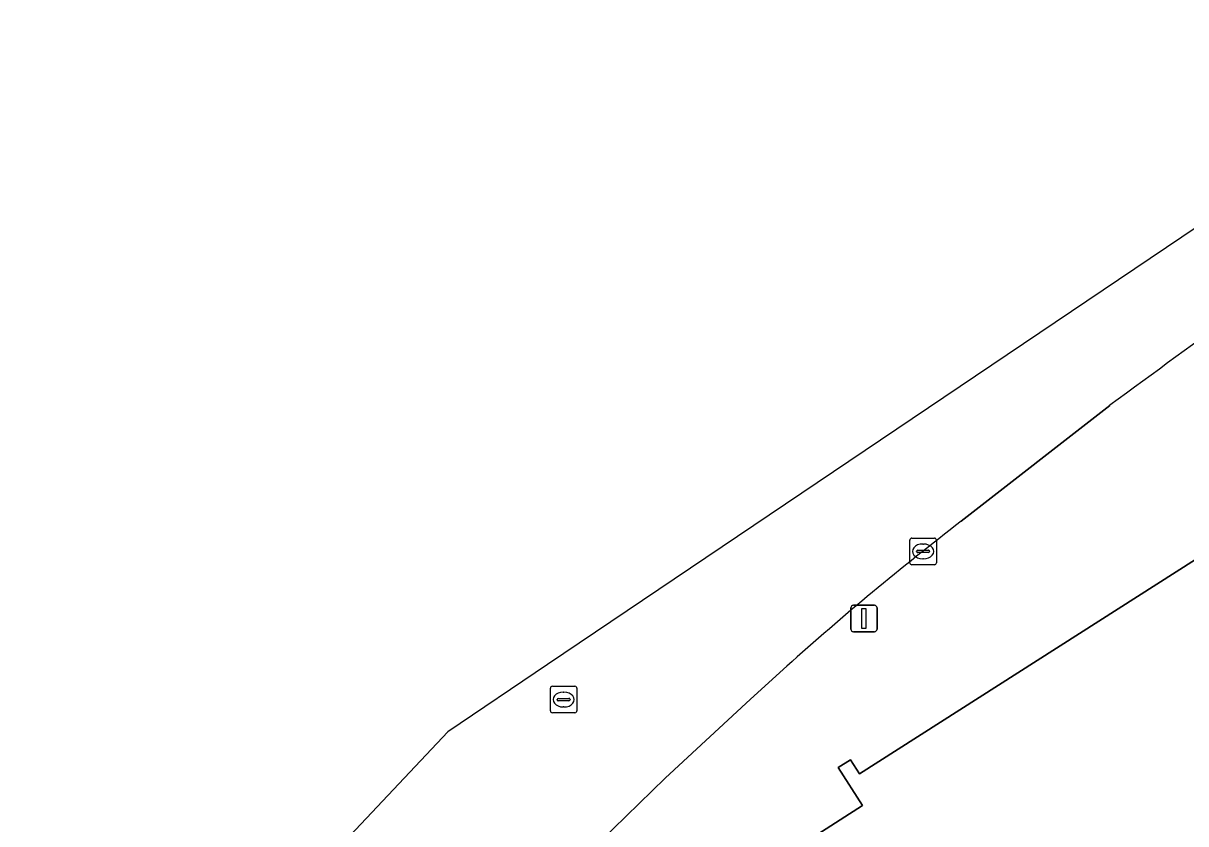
# Model space of a CAD drawing. Extents: x 159817 to 160765, y 380688 to 381638.
# Drawn here: x 160241.47 to 160285.29, y 381603.4 to 381633.6 of the extents above; entities that cross this region are included whole.
import ezdxf

# ---------------------------------------------------------------- set-up
doc = ezdxf.new("R2010")
doc.units = 0
for name, color, linetype in [('IMGEO_Kolk', 7, 'Continuous'), ('IMGEO_Lichtmast', 7, 'Continuous'), ('IMGEO_Pand', 7, 'Continuous'), ('IMGEO_Rijbaan_lokaal_gesloten', 7, 'Continuous'), ('IMGEO_Rioolput', 7, 'Continuous'), ('IMGEO_Voetpad_open', 7, 'Continuous')]:
    doc.layers.add(name, color=color, linetype=linetype)

msp = doc.modelspace()

# ---------------------------------------------------------------- linework, layer by layer
at = {"layer": 'IMGEO_Kolk'}
for p, q in [((160274.891, 381613.249), (160274.891, 381614.101)), ((160274.966, 381614.175), (160275.818, 381614.175)), ((160275.379, 381613.955), (160275.404, 381613.955)), ((160275.892, 381614.101), (160275.892, 381613.249)), ((160275.15, 381613.669), (160275.15, 381613.681)), ((160275.588, 381613.632), (160275.19, 381613.632)), ((160275.193, 381613.718), (160275.591, 381613.718)), ((160275.634, 381613.681), (160275.634, 381613.669)), ((160275.818, 381613.175), (160274.966, 381613.175)), ((160275.402, 381613.395), (160275.377, 381613.395))]:
    msp.add_line(p, q, dxfattribs=at)
for points in [[(160274.891, 381613.249), (160274.891, 381614.101)], [(160274.966, 381614.175), (160275.818, 381614.175)], [(160275.892, 381614.101), (160275.892, 381613.249)], [(160275.818, 381613.175), (160274.966, 381613.175)]]:
    msp.add_lwpolyline(points, dxfattribs=at)
for centre, radius, start, end in [((160274.968, 381614.099), 0.0765, 91.552, 178.448), ((160274.968, 381614.099), 0.0765, 91.552, 178.448), ((160275.816, 381614.099), 0.0765, 1.552, 88.448), ((160275.816, 381614.099), 0.0765, 1.552, 88.448), ((160275.19, 381613.678), 0.0403, 85.8775, 175.7526), ((160275.187, 381613.668), 0.0366, 178.938, 274.7102), ((160275.591, 381613.675), 0.043, 264.8664, 352.4533), ((160275.595, 381613.68), 0.0386, 1.7309, 96.639), ((160274.968, 381613.251), 0.0765, 181.552, 268.448), ((160274.968, 381613.251), 0.0765, 181.552, 268.448), ((160275.816, 381613.251), 0.0765, 271.552, 358.448), ((160275.816, 381613.251), 0.0765, 271.552, 358.448)]:
    msp.add_arc(centre, radius, start, end, dxfattribs=at)
for centre, major_axis, ratio, start_param, end_param in [((160275.378, 381613.675), (-0.387, 0.002), 0.722429, 4.712389, 7.853982), ((160275.403, 381613.675), (-0.39, 0.002), 0.717154, 1.570796, 4.712389)]:
    msp.add_ellipse(centre, major_axis=major_axis, ratio=ratio, start_param=start_param, end_param=end_param, dxfattribs=at)
at = {"layer": 'IMGEO_Lichtmast'}
for p, q in [((160272.667, 381610.745), (160272.667, 381611.545)), ((160272.667, 381611.545), (160272.667, 381610.745)), ((160272.767, 381611.645), (160273.557, 381611.645)), ((160273.557, 381611.645), (160272.767, 381611.645)), ((160273.657, 381611.545), (160273.657, 381610.745)), ((160273.657, 381610.745), (160273.657, 381611.545)), ((160273.557, 381610.645), (160272.767, 381610.645)), ((160272.767, 381610.645), (160273.557, 381610.645))]:
    msp.add_line(p, q, dxfattribs=at)
msp.add_lwpolyline([(160273.087, 381611.52), (160273.237, 381611.52), (160273.237, 381610.77), (160273.087, 381610.77), (160273.087, 381611.52)], dxfattribs=at)
for centre, start, end in [((160272.767, 381611.545), 90, 180), ((160272.767, 381611.545), 90, 180), ((160273.557, 381611.545), 0, 90), ((160273.557, 381611.545), 360, 90), ((160272.767, 381610.745), 180, 270), ((160272.767, 381610.745), 180, 270), ((160273.557, 381610.745), 270, 0), ((160273.557, 381610.745), 270, 0)]:
    msp.add_arc(centre, 0.1, start, end, dxfattribs=at)
at = {"layer": 'IMGEO_Pand'}
msp.add_lwpolyline([(160287.982, 381614.855), (160272.991, 381605.29), (160272.656, 381605.816), (160272.195, 381605.522), (160273.11, 381604.089), (160270.227, 381602.25), (160269.744, 381603.009), (160266.775, 381601.186), (160264.753, 381598.139), (160259.786, 381590.654), (160260.259, 381590.341), (160259.61, 381589.363), (160259.068, 381589.723), (160251.301, 381578.018), (160251.782, 381577.699), (160249.093, 381573.648), (160249.935, 381573.09), (160247.789, 381569.856), (160246.992, 381570.385), (160241.47, 381562.064)], dxfattribs=at)
at = {"layer": 'IMGEO_Rijbaan_lokaal_gesloten'}
for points in [[(160298.977, 381630.6), (160297.121, 381633.596), (160261.23, 381609.406), (160257.47, 381606.871), (160243.544, 381592.07)], [(160276.83, 381614.811), (160282.438, 381619.185)], [(160249.207, 381588.52), (160249.27, 381588.472), (160250.257, 381588.614), (160250.938, 381588.955), (160252.08, 381590.347), (160258.275, 381597.311), (160261.096, 381600.364), (160262.02, 381601.508), (160262.237, 381601.776), (160265.668, 381605.128), (160268.887, 381608.106), (160270.251, 381609.347)]]:
    msp.add_lwpolyline(points, dxfattribs=at)
for centre, radius, start, end in [((160501.427, 381323.159), 368.223, 124.57402, 126.49269), ((160347.275, 381523.299), 115.486, 127.5884, 131.83231)]:
    msp.add_arc(centre, radius, start, end, dxfattribs=at)
at = {"layer": 'IMGEO_Rioolput'}
for p, q in [((160261.341, 381607.662), (160261.341, 381608.514)), ((160261.416, 381608.588), (160262.268, 381608.588)), ((160261.829, 381608.368), (160261.854, 381608.368)), ((160262.342, 381608.514), (160262.342, 381607.662)), ((160261.6, 381608.082), (160261.6, 381608.094)), ((160262.038, 381608.045), (160261.64, 381608.045)), ((160261.643, 381608.131), (160262.041, 381608.131)), ((160261.852, 381607.808), (160261.827, 381607.808)), ((160262.084, 381608.094), (160262.084, 381608.082)), ((160262.268, 381607.588), (160261.416, 381607.588))]:
    msp.add_line(p, q, dxfattribs=at)
for points in [[(160261.341, 381607.662), (160261.341, 381608.514)], [(160261.416, 381608.588), (160262.268, 381608.588)], [(160262.342, 381608.514), (160262.342, 381607.662)], [(160262.268, 381607.588), (160261.416, 381607.588)]]:
    msp.add_lwpolyline(points, dxfattribs=at)
for centre, radius, start, end in [((160261.418, 381608.512), 0.0765, 91.552, 178.448), ((160261.418, 381608.512), 0.0765, 91.552, 178.448), ((160262.266, 381608.512), 0.0765, 1.552, 88.448), ((160262.266, 381608.512), 0.0765, 1.552, 88.448), ((160261.64, 381608.091), 0.0403, 85.8775, 175.7526), ((160261.637, 381608.081), 0.0366, 178.938, 274.7102), ((160262.041, 381608.088), 0.043, 264.8664, 352.4533), ((160262.045, 381608.093), 0.0386, 1.7309, 96.639), ((160261.418, 381607.664), 0.0765, 181.552, 268.448), ((160261.418, 381607.664), 0.0765, 181.552, 268.448), ((160262.266, 381607.664), 0.0765, 271.552, 358.448), ((160262.266, 381607.664), 0.0765, 271.552, 358.448)]:
    msp.add_arc(centre, radius, start, end, dxfattribs=at)
for centre, major_axis, ratio, start_param, end_param in [((160261.828, 381608.088), (-0.387, 0.002), 0.722429, 4.712389, 7.853982), ((160261.853, 381608.088), (-0.39, 0.002), 0.717154, 1.570796, 4.712389)]:
    msp.add_ellipse(centre, major_axis=major_axis, ratio=ratio, start_param=start_param, end_param=end_param, dxfattribs=at)
at = {"layer": 'IMGEO_Voetpad_open'}
for points in [[(160259.068, 381589.723), (160259.61, 381589.363), (160260.259, 381590.341), (160259.786, 381590.654), (160264.753, 381598.139), (160266.775, 381601.186), (160269.744, 381603.009), (160270.227, 381602.25), (160273.11, 381604.089), (160272.195, 381605.522), (160272.656, 381605.816), (160272.991, 381605.29), (160287.982, 381614.855), (160287.579, 381615.486), (160288.127, 381615.836), (160293.007, 381618.949), (160291.083, 381621.923), (160293.972, 381624.016), (160295.534, 381625.148), (160302.776, 381630.25), (160303.241, 381629.59), (160305.249, 381631.183), (160307.987, 381632.978)], [(160282.438, 381619.185), (160276.83, 381614.811)], [(160270.251, 381609.347), (160268.887, 381608.106), (160265.668, 381605.128), (160262.237, 381601.776), (160262.02, 381601.508), (160261.096, 381600.364), (160258.275, 381597.311), (160252.08, 381590.347), (160250.938, 381588.955), (160250.257, 381588.614), (160249.27, 381588.472), (160249.207, 381588.52)]]:
    msp.add_lwpolyline(points, dxfattribs=at)
for centre, radius, start, end in [((160501.427, 381323.159), 368.223, 124.57402, 126.49269), ((160347.275, 381523.299), 115.486, 127.5884, 131.83231)]:
    msp.add_arc(centre, radius, start, end, dxfattribs=at)

doc.saveas('drawing.dxf')
